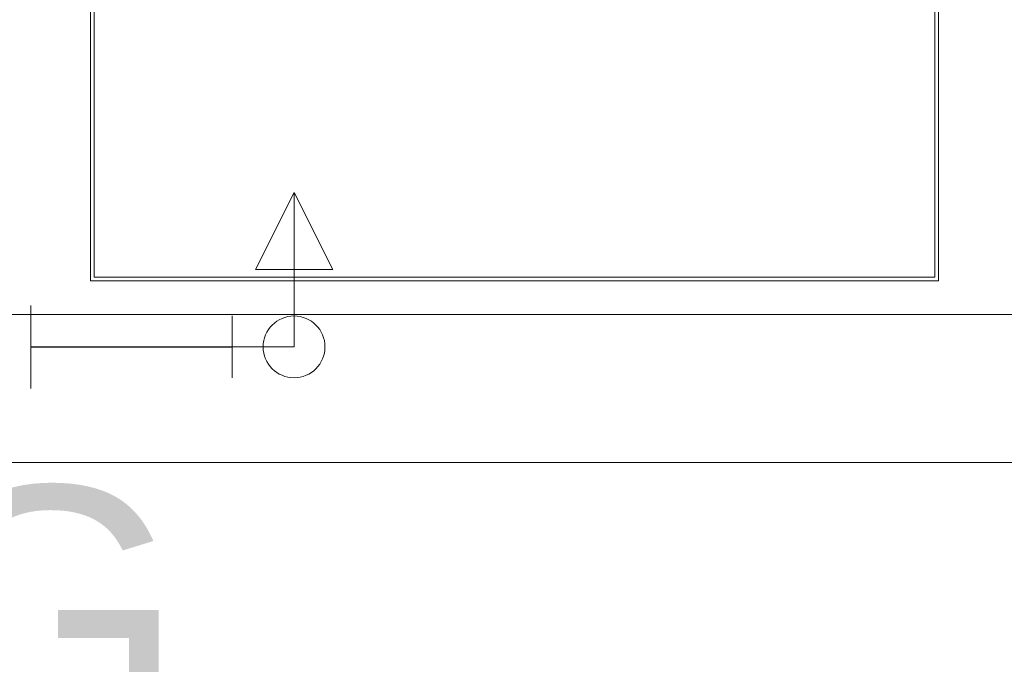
# Model space of a CAD drawing. Header units: millimetres. Extents: x 2 to 902, y -447 to 199.
# Tile 466 of 656: x 20.51 to 22.1, y 146.34 to 147.38. Entities that reach past the tile are written whole.
import ezdxf

# ---------------------------------------------------------------- set-up
doc = ezdxf.new("R2010")
doc.units = ezdxf.units.MM
doc.header["$MEASUREMENT"] = 0
doc.linetypes.add('NULL', pattern=[0])
for name, color, linetype, lineweight in [('AF-Condutos', 4, 'Continuous', 25), ('AF-Conexões', 9, 'Continuous', 18), ('AF-Peça de utilização', 9, 'Continuous', 18), ('IFC-Elemento construtivo genérico-Contorno', 253, 'Continuous', 5), ('IFC-Viga-Contorno', 66, 'Continuous', 5), ('Simbolos_int', 2, 'Continuous', 15), ('Textos', 7, 'Continuous', 9)]:
    doc.layers.add(name, color=color, linetype=linetype, lineweight=lineweight)
doc.styles.add('Arial', font='arial.ttf')

msp = doc.modelspace()

# ---------------------------------------------------------------- linework, layer by layer
at = {"layer": 'AF-Condutos'}
msp.add_line((20.5258, 146.8517), (20.8515, 146.8517), dxfattribs=at)
at = {"layer": 'AF-Conexões'}
for p, q in [((20.8515, 146.8017), (20.8515, 146.9017)), ((20.9515, 146.8517), (20.8515, 146.8517))]:
    msp.add_line(p, q, dxfattribs=at)
msp.add_circle((20.9515, 146.8517), 0.05, dxfattribs=at)
at = {"layer": 'AF-Peça de utilização'}
for p, q in [((20.9515, 147.1017), (20.889, 146.9767)), ((20.9515, 146.8517), (20.9515, 147.1017)), ((21.014, 146.9767), (20.9515, 147.1017)), ((20.889, 146.9767), (21.014, 146.9767))]:
    msp.add_line(p, q, dxfattribs=at)
msp.add_circle((20.9515, 146.8517), 0.05, dxfattribs=at)
at = {"layer": 'IFC-Elemento construtivo genérico-Contorno', "color": 7, "lineweight": 5}
for p, q in [((20.6221, 146.9584), (20.6221, 147.9304)), ((20.6281, 146.9644), (20.6281, 147.9244)), ((21.9881, 146.9644), (21.9881, 147.9244)), ((21.9941, 146.9584), (21.9941, 147.9304)), ((20.6221, 146.9584), (21.9941, 146.9584)), ((20.6281, 146.9644), (21.9881, 146.9644))]:
    msp.add_line(p, q, dxfattribs=at)
at = {"layer": 'IFC-Viga-Contorno', "color": 7, "lineweight": 5}
for p, q in [((17.328, 146.9043), (21.6869, 146.9043)), ((19.3125, 146.9043), (23.8271, 146.9043)), ((21.6869, 146.9043), (23.8271, 146.9043)), ((16.6491, 146.6643), (28.6417, 146.6643)), ((16.6491, 146.6643), (28.6417, 146.6643))]:
    msp.add_line(p, q, dxfattribs=at)
at = {"layer": 'Simbolos_int'}
msp.add_line((20.5258, 146.7841), (20.5258, 146.9185), dxfattribs=at)

# ---------------------------------------------------------------- texts
at = {"layer": 'Textos', "linetype": 'NULL', "insert": (20.3551, 146.2201), "char_height": 0.4, "width": 1.676829, "attachment_point": 8, "line_spacing_factor": 0.6, "style": 'Arial'}
msp.add_mtext('RG', dxfattribs=at)

doc.saveas('drawing.dxf')
